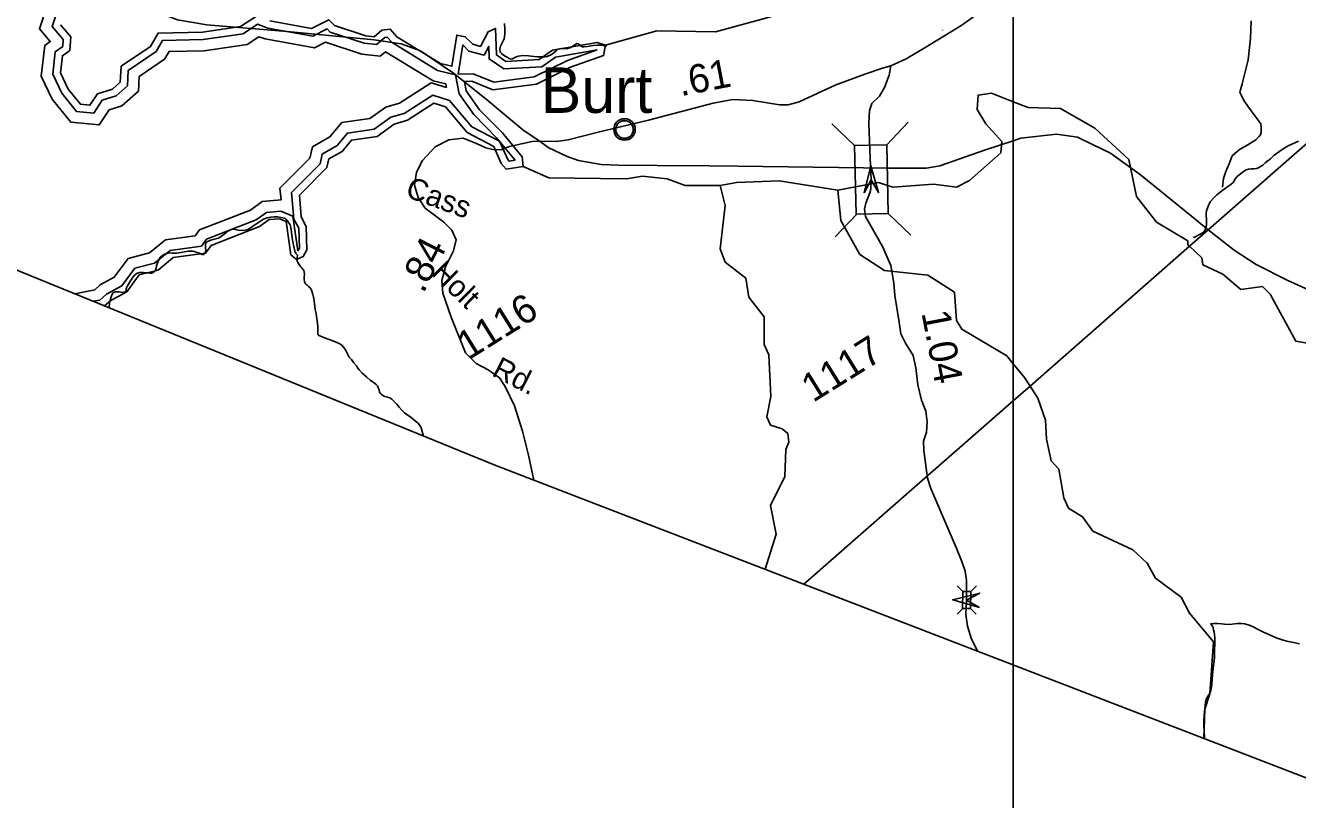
# Model space of a CAD drawing. Extents: x 2001466 to 31450019, y -30647475 to 847247.
# Drawn here: x 2021226 to 2032407, y 664413 to 671221 of the extents above; entities that cross this region are included whole.
import ezdxf

# ---------------------------------------------------------------- set-up
doc = ezdxf.new("R2010")
doc.units = 0
for name, color, linetype in [('Exist Boundary Political CountyLine', 7, 'Continuous'), ('Exist Civil Demographics Community CELL', 7, 'Continuous'), ('Exist Civil Demographics Community Label', 7, 'Continuous'), ('Exist Hydrographic Buffer Line', 7, 'Continuous'), ('Exist Hydrographic Creek Single Shore', 7, 'Continuous'), ('Exist Hydrographic Lake Shore', 7, 'Continuous'), ('Exist Hydrographic Misc Water Feature', 7, 'Continuous'), ('Exist Railroad Mainline', 7, 'Continuous'), ('Exist Road Non-System Type 51', 7, 'Continuous'), ('Exist Road Non-System Type 51 Label', 7, 'Continuous'), ('Exist Road Secondary Mileage Hundredths English Label', 7, 'Continuous'), ('Exist Road Secondary Structure Standard Bridge Attributed CELL', 7, 'Continuous'), ('Exist Road Secondary Structure Standard Bridge CELL', 7, 'Continuous'), ('Exist Road Secondary Type 41 Attributed', 7, 'Continuous'), ('Exist Road Secondary Type 51 Attributed', 7, 'Continuous'), ('Exist Road Secondary Type 51 Label', 7, 'Continuous'), ('Exist Road Secondary Type 51 Number Label', 7, 'Continuous'), ('Exist Utilities Electrical Transmission Line', 7, 'Continuous'), ('Map Preparation Inset Cut Line', 7, 'Continuous')]:
    doc.layers.add(name, color=color, linetype=linetype)

msp = doc.modelspace()

# ---------------------------------------------------------------- linework, layer by layer
at = {"layer": 'Exist Boundary Political CountyLine'}
for points in [[(2025347, 667357), (2005827, 675323), (2003948, 676045), (2001466, 677003), (2006818, 695750), (2007499, 697711)], [(2025347, 667357), (2026294, 666990), (2073693, 648709), (2076163, 647795), (2078580, 646988), (2083339, 645255), (2086621, 644118)]]:
    msp.add_lwpolyline(points, dxfattribs=at)
at = {"layer": 'Exist Civil Demographics Community CELL'}
msp.add_lwpolyline([(2026414, 670318), (2026415, 670324), (2026417, 670330), (2026420, 670337), (2026423, 670343), (2026426, 670349), (2026430, 670354), (2026434, 670358), (2026438, 670363), (2026444, 670368), (2026449, 670371), (2026454, 670374), (2026459, 670377), (2026465, 670379), (2026470, 670381), (2026475, 670382), (2026480, 670383), (2026484, 670383), (2026490, 670384), (2026495, 670383), (2026500, 670383), (2026505, 670382), (2026510, 670381), (2026515, 670380), (2026520, 670378), (2026527, 670375), (2026533, 670372), (2026538, 670368), (2026543, 670364), (2026547, 670361), (2026551, 670357), (2026555, 670352), (2026558, 670347), (2026561, 670342), (2026563, 670337), (2026565, 670332), (2026567, 670327), (2026568, 670323), (2026569, 670316), (2026570, 670312), (2026570, 670306), (2026570, 670300), (2026569, 670294), (2026568, 670289), (2026567, 670283), (2026565, 670277), (2026563, 670272), (2026559, 670266), (2026556, 670260), (2026553, 670256), (2026549, 670251), (2026543, 670246), (2026538, 670242), (2026533, 670238), (2026529, 670236), (2026522, 670233), (2026515, 670230), (2026509, 670229), (2026502, 670227), (2026498, 670227), (2026493, 670227), (2026488, 670227), (2026484, 670227), (2026478, 670228), (2026472, 670229), (2026467, 670230), (2026462, 670232), (2026458, 670234), (2026454, 670236), (2026447, 670240), (2026441, 670245), (2026436, 670249), (2026432, 670254), (2026429, 670258), (2026426, 670262), (2026422, 670269), (2026420, 670273), (2026418, 670277), (2026416, 670285), (2026414, 670292), (2026414, 670297), (2026413, 670304), (2026413, 670308), (2026414, 670315)], close=True, dxfattribs=at)
for radius in [94.3, 76.7]:
    msp.add_circle((2026492, 670306), radius, dxfattribs=at)
at = {"layer": 'Exist Hydrographic Buffer Line'}
for points in [[(2021414, 671387), (2021349, 671190), (2021444, 671079), (2021396, 671044), (2021365, 670776), (2021461, 670573), (2021624, 670371), (2021875, 670346), (2021963, 670480), (2022075, 670513), (2022219, 670644), (2022226, 670771), (2022450, 670923), (2022489, 670992), (2022797, 670998), (2023176, 671054), (2023279, 671121), (2023332, 671103), (2023766, 671024), (2023864, 671073), (2024182, 670968), (2024345, 670951), (2024391, 670990), (2024811, 670734), (2024921, 670706)], [(2021501, 671336), (2021460, 671212), (2021558, 671098), (2021554, 671037), (2021489, 670990), (2021466, 670792), (2021545, 670626), (2021675, 670465), (2021826, 670450), (2021900, 670564), (2022025, 670601), (2022123, 670690), (2022130, 670825), (2022375, 670991), (2022431, 671089), (2022789, 671097), (2023140, 671148), (2023266, 671231), (2023358, 671198), (2023752, 671127), (2023879, 671191), (2023906, 671163), (2024203, 671065), (2024313, 671053), (2024385, 671116), (2024406, 671119), (2024449, 671070), (2024849, 670825), (2025006, 670786)], [(2025030, 670792), (2025070, 671050), (2025124, 670996), (2025258, 670960), (2025298, 671036), (2025302, 670927), (2025431, 670838), (2025764, 670857), (2025884, 670942), (2026251, 671006)], [(2026251, 671006), (2025991, 670914), (2025697, 670769), (2025342, 670722), (2025162, 670796), (2025030, 670792)], [(2025006, 670786), (2025038, 670620), (2025166, 670437), (2025368, 670234), (2025531, 670035)], [(2024927, 670674), (2024793, 670716), (2024515, 670538), (2024394, 670503), (2024253, 670402), (2024006, 670367), (2023901, 670241), (2023748, 670153), (2023726, 670054), (2023463, 669789), (2023473, 669687), (2023308, 669672), (2023205, 669597), (2022756, 669423), (2022719, 669372), (2022457, 669335), (2022317, 669220), (2022129, 669172), (2022007, 669006), (2021883, 668939), (2021835, 668897), (2021660, 668862)], [(2024921, 670706), (2024927, 670674)], [(2025531, 670035), (2025477, 670027), (2025465, 670041), (2025392, 670203), (2025151, 670330), (2024954, 670562), (2024807, 670609), (2024556, 670448), (2024438, 670413), (2024291, 670308), (2024057, 670275), (2023966, 670164), (2023835, 670089), (2023816, 670005), (2023566, 669752), (2023586, 669518), (2023628, 669437), (2023634, 669263), (2023621, 669240), (2023621, 669240), (2023577, 669543), (2023470, 669588), (2023344, 669577), (2023253, 669510), (2022818, 669341), (2022773, 669280), (2022498, 669241), (2022362, 669130), (2022188, 669085), (2022073, 668930), (2021939, 668857), (2021880, 668806), (2021824, 668795)]]:
    msp.add_lwpolyline(points, dxfattribs=at)
at = {"layer": 'Exist Hydrographic Creek Single Shore'}
for points in [[(2026325, 671047), (2026775, 671173), (2027291, 671166), (2027774, 671297), (2027875, 671357), (2027916, 671406), (2028066, 671481), (2028383, 671498), (2028491, 671564), (2028616, 671831), (2028674, 671873), (2028782, 671890), (2029024, 672023), (2029340, 672299), (2029449, 672431), (2029724, 672573), (2029873, 672698), (2029909, 672708)], [(2029909, 670550), (2029716, 670624), (2029600, 670607), (2029591, 670482), (2029667, 670356), (2029808, 670199), (2029800, 670101), (2029525, 669857), (2029409, 669800), (2029208, 669824), (2028850, 669799), (2028725, 669841), (2028367, 669772)], [(2031457, 669279), (2031442, 669293), (2031442, 669326), (2031167, 669492), (2030992, 669716), (2030925, 670042), (2030625, 670317), (2030325, 670490), (2030041, 670499), (2029909, 670550)], [(2027334, 669813), (2027026, 669813), (2026867, 669872), (2026651, 669896), (2026509, 669872), (2025826, 669880), (2025601, 669979)], [(2028367, 669772), (2027850, 669855), (2027475, 669840), (2027334, 669813)], [(2034758, 668061), (2034674, 668076), (2034592, 668160), (2034482, 668368), (2034391, 668452), (2034233, 668459), (2034116, 668376), (2034050, 668285), (2033992, 668250), (2033799, 668277), (2033717, 668236), (2033425, 668301), (2033075, 668325), (2032392, 668444), (2032167, 668858), (2032100, 668925), (2031908, 668900), (2031750, 669034), (2031575, 669117), (2031567, 669176), (2031457, 669279)]]:
    msp.add_lwpolyline(points, dxfattribs=at)
at = {"layer": 'Exist Hydrographic Lake Shore'}
for points in [[(2021534, 671227), (2021626, 671120), (2021617, 671002), (2021551, 670954), (2021534, 670804), (2021601, 670661), (2021709, 670528), (2021793, 670519), (2021859, 670620), (2021992, 670660), (2022059, 670721), (2022067, 670862), (2022326, 671037), (2022392, 671154), (2022784, 671162), (2023117, 671211), (2023258, 671303)], [(2023375, 671262), (2023742, 671195), (2023892, 671271), (2023942, 671221), (2024217, 671130), (2024292, 671122), (2024358, 671179), (2024433, 671188), (2024492, 671121), (2024875, 670887), (2024975, 670862), (2025017, 671136), (2025092, 671122), (2025158, 671055), (2025225, 671037), (2025292, 671164), (2025358, 671195), (2025367, 670962), (2025450, 670904), (2025742, 670921), (2025858, 671004), (2026250, 671072), (2026325, 671047)], [(2026325, 671047), (2026308, 670956), (2026017, 670854), (2025717, 670705), (2025334, 670654), (2025150, 670730), (2025084, 670728), (2025100, 670646), (2025217, 670479), (2025417, 670278), (2025592, 670065), (2025601, 669979)], [(2025601, 669979), (2025451, 669956), (2025409, 670006), (2025342, 670155), (2025109, 670278), (2024917, 670505), (2024817, 670537), (2024584, 670387), (2024467, 670354), (2024317, 670245), (2024092, 670213), (2024009, 670113), (2023893, 670047), (2023876, 669972), (2023634, 669727), (2023651, 669537), (2023693, 669454), (2023701, 669247), (2023668, 669189), (2023610, 669164), (2023560, 669204), (2023518, 669497), (2023460, 669521), (2023368, 669513), (2023285, 669452), (2022860, 669287), (2022810, 669219), (2022526, 669179), (2022393, 669070), (2022227, 669028), (2022118, 668879), (2021977, 668803), (2021921, 668755)]]:
    msp.add_lwpolyline(points, dxfattribs=at)
at = {"layer": 'Exist Hydrographic Misc Water Feature'}
for points in [[(2025437, 671239), (2025439, 671187), (2025439, 671145), (2025433, 671102), (2025423, 671081), (2025413, 671061), (2025403, 671038), (2025397, 671013), (2025399, 670992), (2025403, 670982), (2025415, 670971), (2025437, 670955), (2025461, 670941), (2025479, 670931), (2025493, 670925), (2025507, 670927), (2025533, 670941), (2025559, 670951), (2025597, 670957), (2025647, 670955), (2025699, 670947), (2025723, 670945), (2025765, 670946), (2025793, 670946), (2025813, 670949), (2025825, 670953), (2025841, 670960), (2025871, 670980), (2025893, 671000), (2025907, 671012), (2025921, 671015), (2025939, 671018), (2025967, 671018), (2025991, 671017), (2026019, 671027), (2026039, 671038), (2026053, 671048), (2026065, 671056), (2026075, 671061), (2026091, 671055), (2026107, 671042), (2026123, 671034), (2026135, 671032), (2026167, 671036), (2026215, 671044), (2026249, 671048), (2026285, 671048), (2026307, 671046), (2026329, 671040), (2026334, 671035)], [(2032416, 670202), (2032378, 670186), (2032330, 670164), (2032290, 670142), (2032252, 670116), (2032203, 670080), (2032169, 670049), (2032127, 670016), (2032101, 669992), (2032077, 669977), (2032063, 669970), (2032047, 669963), (2032025, 669961), (2031999, 669959), (2031975, 669956), (2031957, 669950), (2031933, 669937), (2031905, 669917), (2031877, 669893), (2031859, 669873), (2031841, 669841), (2031821, 669821), (2031795, 669805), (2031763, 669781), (2031727, 669755), (2031699, 669731), (2031671, 669705), (2031641, 669673), (2031628, 669647), (2031616, 669614), (2031607, 669592), (2031604, 669570), (2031604, 669551), (2031608, 669517), (2031608, 669503), (2031608, 669487), (2031608, 669467), (2031602, 669439), (2031590, 669411), (2031582, 669403)], [(2027727, 666438), (2027826, 666748), (2027776, 666999), (2027902, 667255), (2027910, 667491), (2027935, 667557), (2027927, 667632), (2027877, 667673), (2027776, 667707), (2027743, 667780), (2027777, 667957), (2027760, 668325), (2027718, 668414), (2027718, 668657), (2027584, 668830), (2027559, 668998), (2027376, 669140), (2027334, 669255), (2027376, 669638), (2027334, 669813)], [(2029909, 668245), (2029851, 668315), (2029458, 668549), (2029409, 668626), (2029392, 668875), (2029159, 669025), (2028776, 669065), (2028559, 669207), (2028392, 669506), (2028367, 669772)], [(2023619, 669201), (2023615, 669204), (2023604, 669214), (2023594, 669236), (2023586, 669278), (2023578, 669318), (2023570, 669354), (2023564, 669404), (2023558, 669443), (2023552, 669466), (2023532, 669496), (2023518, 669513), (2023508, 669522), (2023500, 669526), (2023474, 669531), (2023442, 669538), (2023412, 669539), (2023383, 669536), (2023350, 669529), (2023318, 669516), (2023284, 669495), (2023252, 669473), (2023224, 669455), (2023202, 669439), (2023180, 669427), (2023157, 669420), (2023130, 669417), (2023100, 669421), (2023056, 669429), (2023030, 669423), (2023016, 669417), (2022996, 669406), (2022972, 669385), (2022950, 669369), (2022930, 669354), (2022912, 669347), (2022888, 669342), (2022864, 669336), (2022842, 669328), (2022826, 669321), (2022814, 669312), (2022808, 669300), (2022808, 669281), (2022810, 669264), (2022811, 669244), (2022808, 669232), (2022805, 669218), (2022800, 669212), (2022795, 669208), (2022787, 669206), (2022779, 669208), (2022755, 669219), (2022726, 669228), (2022710, 669233), (2022696, 669236), (2022678, 669237), (2022659, 669236), (2022622, 669230), (2022595, 669224), (2022574, 669220), (2022553, 669218), (2022516, 669218), (2022497, 669220), (2022469, 669215), (2022452, 669210), (2022433, 669200), (2022410, 669181), (2022395, 669155), (2022383, 669125), (2022379, 669106), (2022375, 669085), (2022369, 669070), (2022361, 669059), (2022357, 669055), (2022345, 669047), (2022337, 669043), (2022319, 669041), (2022291, 669045), (2022265, 669047), (2022249, 669049), (2022233, 669047), (2022213, 669043), (2022207, 669041), (2022185, 669025), (2022165, 668999), (2022141, 668961), (2022123, 668930), (2022115, 668913), (2022113, 668905), (2022111, 668893), (2022109, 668886), (2022105, 668882), (2022103, 668879), (2022095, 668875), (2022085, 668873), (2022065, 668875), (2022051, 668877), (2022035, 668879), (2022017, 668877), (2022001, 668871)], [(2031582, 669403), (2031564, 669392), (2031534, 669377), (2031524, 669371), (2031510, 669362), (2031498, 669358), (2031489, 669355)], [(2023619, 669201), (2023614, 669176), (2023614, 669168), (2023616, 669149), (2023621, 669135), (2023632, 669120), (2023644, 669101), (2023652, 669091), (2023662, 669081), (2023668, 669074), (2023672, 669065), (2023677, 669051), (2023678, 669033), (2023676, 669004), (2023676, 668986), (2023678, 668968), (2023682, 668959), (2023692, 668945), (2023700, 668939), (2023714, 668926), (2023726, 668916), (2023734, 668906), (2023742, 668893), (2023746, 668876), (2023752, 668855), (2023758, 668832), (2023760, 668822), (2023766, 668776), (2023774, 668724), (2023781, 668688), (2023785, 668660), (2023791, 668622), (2023793, 668602), (2023797, 668570), (2023797, 668544), (2023795, 668528), (2023797, 668510), (2023801, 668498), (2023805, 668494), (2023813, 668490), (2023863, 668472), (2023929, 668448), (2023963, 668432), (2023991, 668420), (2024009, 668406), (2024023, 668391), (2024033, 668376), (2024043, 668361), (2024055, 668340), (2024063, 668320), (2024069, 668308), (2024091, 668283), (2024111, 668258), (2024135, 668228), (2024149, 668208), (2024161, 668193), (2024185, 668164), (2024224, 668131), (2024259, 668099), (2024282, 668084), (2024306, 668065), (2024318, 668055), (2024322, 668051), (2024328, 668035), (2024334, 668015), (2024338, 667997), (2024346, 667983), (2024352, 667977), (2024368, 667967), (2024384, 667959), (2024408, 667953), (2024428, 667945), (2024448, 667933), (2024468, 667915), (2024492, 667889), (2024510, 667865), (2024537, 667834), (2024558, 667813), (2024578, 667799), (2024618, 667772), (2024656, 667741), (2024678, 667723), (2024692, 667704), (2024704, 667681), (2024714, 667651), (2024721, 667619), (2024723, 667612)], [(2022001, 668871), (2021989, 668859), (2021979, 668833), (2021971, 668803), (2021965, 668779), (2021961, 668739)], [(2021870, 668776), (2021849, 668785), (2021832, 668791)], [(2030057, 668050), (2030008, 668125), (2029909, 668245)], [(2031583, 664950), (2031593, 665208), (2031636, 665342), (2031669, 665801), (2031459, 666051), (2031385, 666194), (2031159, 666359), (2031085, 666492), (2030959, 666609), (2030609, 666774), (2030518, 666900), (2030393, 666975), (2030352, 667068), (2030309, 667318), (2030243, 667392), (2030201, 667583), (2030193, 667750), (2030126, 667942), (2030057, 668050)], [(2031642, 665960), (2031648, 665953), (2031660, 665937), (2031666, 665926), (2031670, 665903), (2031674, 665884), (2031678, 665865), (2031680, 665836), (2031680, 665783), (2031678, 665728), (2031676, 665661), (2031670, 665593), (2031661, 665510), (2031655, 665428), (2031649, 665388), (2031639, 665354), (2031627, 665333), (2031611, 665307), (2031599, 665273), (2031595, 665237), (2031589, 665191), (2031586, 665150), (2031585, 665108), (2031585, 665068), (2031587, 665008), (2031589, 664958), (2031589, 664948)], [(2031642, 665960), (2031672, 665962), (2031708, 665962), (2031739, 665959), (2031766, 665956), (2031802, 665954), (2031834, 665957), (2031878, 665961), (2031914, 665962), (2031944, 665958), (2031990, 665944), (2032022, 665928), (2032054, 665912), (2032108, 665886), (2032150, 665867), (2032220, 665836), (2032282, 665815), (2032326, 665802), (2032376, 665793), (2032426, 665783)]]:
    msp.add_lwpolyline(points, dxfattribs=at)
at = {"layer": 'Exist Railroad Mainline'}
for points in [[(2025749, 670199), (2025598, 670303), (2025275, 670573), (2024990, 670800), (2024698, 670998), (2024529, 671058), (2024290, 671093), (2023528, 671168), (2022821, 671226), (2022563, 671271), (2022380, 671341), (2022193, 671430), (2021989, 671566), (2021598, 671853), (2021299, 672086), (2020843, 672430)], [(2028592, 669969), (2027487, 669982), (2027239, 669986), (2026779, 669989), (2026435, 669993), (2026287, 669997), (2026087, 670033), (2025987, 670068), (2025822, 670148), (2025749, 670199)], [(2032641, 668835), (2032321, 668977), (2032045, 669120), (2031850, 669244), (2031623, 669424), (2031474, 669543), (2031026, 669908), (2030762, 670099), (2030605, 670175), (2030474, 670237), (2030290, 670265), (2029976, 670229), (2029909, 670207), (2029665, 670128), (2029263, 669987), (2029147, 669967), (2028811, 669967), (2028592, 669969)]]:
    msp.add_lwpolyline(points, dxfattribs=at)
at = {"layer": 'Exist Road Non-System Type 51'}
msp.add_lwpolyline([(2032001, 671261), (2031995, 671109), (2031993, 671109), (2031973, 670919), (2031920, 670708), (2031905, 670654), (2031907, 670658), (2031901, 670634), (2031911, 670610), (2031936, 670560), (2032001, 670469), (2032070, 670376), (2032068, 670378), (2032084, 670356), (2032089, 670318), (2032089, 670278), (2032078, 670252), (2032070, 670246), (2032042, 670216), (2031969, 670171), (2031897, 670130), (2031834, 670073), (2031805, 670005), (2031777, 669936), (2031758, 669876), (2031747, 669798)], dxfattribs=at)
at = {"layer": 'Exist Road Non-System Type 51 Label'}
msp.add_line((2029287, 671183), (2029288, 671180), dxfattribs=at)
at = {"layer": 'Exist Road Secondary Structure Standard Bridge Attributed CELL'}
for points in [[(2028598, 669748), (2028656, 669985), (2028725, 669751), (2028659, 669863)], [(2029611, 666103), (2029377, 666170), (2029614, 666229), (2029499, 666168)]]:
    msp.add_lwpolyline(points, close=True, dxfattribs=at)
at = {"layer": 'Exist Road Secondary Structure Standard Bridge CELL'}
for p, q in [((2028314, 670356), (2028514, 670165)), ((2028986, 670371), (2028796, 670172)), ((2028533, 669561), (2028342, 669361)), ((2028809, 669567), (2029008, 669377)), ((2029417, 666294), (2029465, 666244)), ((2029585, 666292), (2029536, 666244)), ((2029465, 666093), (2029415, 666045)), ((2029534, 666093), (2029582, 666043))]:
    msp.add_line(p, q, dxfattribs=at)
for points in [[(2028796, 670172), (2028810, 669567), (2028528, 669561), (2028514, 670165)], [(2029536, 666244), (2029534, 666093), (2029463, 666093), (2029465, 666244)]]:
    msp.add_lwpolyline(points, close=True, dxfattribs=at)
at = {"layer": 'Exist Road Secondary Type 41 Attributed'}
for points in [[(2028833, 670865), (2028817, 670784), (2028777, 670676), (2028733, 670600), (2028665, 670535), (2028644, 670474), (2028638, 670360), (2028651, 670053), (2028659, 669863)], [(2025750, 670203), (2025681, 670200), (2025586, 670180), (2025480, 670157), (2025405, 670126), (2025335, 670129), (2025272, 670145), (2025191, 670183), (2025075, 670229), (2024949, 670214), (2024828, 670154), (2024715, 670032), (2024663, 669932), (2024647, 669815), (2024677, 669709), (2024741, 669615), (2024903, 669490), (2024975, 669420), (2025011, 669337), (2024990, 669240), (2024919, 669098), (2024886, 668979), (2024894, 668867), (2024969, 668654), (2025095, 668342), (2025187, 668249), (2025292, 668191), (2025392, 668122), (2025443, 668046), (2025526, 667875), (2025596, 667652), (2025647, 667441), (2025696, 667222)], [(2028659, 669863), (2028656, 669782), (2028648, 669748), (2028612, 669659), (2028601, 669605), (2028610, 669540), (2028760, 669278), (2028832, 669111), (2028858, 668953), (2028868, 668847), (2028905, 668612), (2028920, 668509), (2028962, 668426), (2029030, 668319), (2029051, 668209), (2029069, 668059), (2029102, 667926), (2029140, 667829), (2029151, 667734), (2029145, 667645), (2029121, 667565), (2029122, 667482), (2029155, 667239), (2029184, 667148), (2029307, 666860), (2029406, 666630), (2029458, 666508), (2029485, 666423), (2029498, 666339), (2029499, 666263), (2029499, 666168)], [(2029499, 666168), (2029493, 666042), (2029506, 665939), (2029541, 665825), (2029597, 665716)]]:
    msp.add_lwpolyline(points, dxfattribs=at)
at = {"layer": 'Exist Road Secondary Type 51 Attributed'}
for points in [[(2032450, 671906), (2031701, 671931), (2031102, 671959), (2030981, 671953), (2030861, 671917), (2030786, 671870), (2030638, 671722), (2030545, 671667), (2029891, 671473), (2029735, 671414), (2029613, 671334), (2029457, 671224), (2029140, 671029), (2028967, 670928), (2028833, 670865)], [(2028833, 670865), (2028759, 670845), (2028603, 670791), (2028343, 670695), (2028026, 670550), (2027931, 670524), (2027855, 670522), (2027620, 670562), (2027445, 670571), (2027270, 670537), (2026703, 670389), (2026260, 670281), (2025996, 670216), (2025894, 670199), (2025750, 670203)]]:
    msp.add_lwpolyline(points, dxfattribs=at)
at = {"layer": 'Exist Utilities Electrical Transmission Line'}
for p, q in [((2033639, 671193), (2031623, 669424)), ((2031623, 669424), (2031457, 669279)), ((2031457, 669279), (2030057, 668050)), ((2030057, 668050), (2029909, 667920)), ((2029909, 667920), (2029112, 667221)), ((2029112, 667221), (2028069, 666306))]:
    msp.add_line(p, q, dxfattribs=at)
at = {"layer": 'Map Preparation Inset Cut Line'}
for p, q in [((2029909, 670550), (2029909, 671498)), ((2029909, 670207), (2029909, 670550)), ((2029909, 668245), (2029909, 670207)), ((2029909, 667920), (2029909, 668245)), ((2029909, 665546), (2029909, 667920))]:
    msp.add_line(p, q, dxfattribs=at)
msp.add_lwpolyline([(2049181, 658174), (2029909, 658174), (2029909, 665546)], dxfattribs=at)

# ---------------------------------------------------------------- texts
at = {"layer": 'Exist Civil Demographics Community Label'}
msp.add_text('Burt', height=400, dxfattribs=at).set_placement((2025755, 670452))
at = {"layer": 'Exist Road Secondary Mileage Hundredths English Label'}
for s, rotation, p in [('.61', 10.9184, (2026986, 670598)), ('.84', 63.1099, (2024723, 668857)), ('1.04', 280.8782, (2029101, 668694))]:
    msp.add_text(s, height=250, rotation=rotation, dxfattribs=at).set_placement(p)
at = {"layer": 'Exist Road Secondary Type 51 Label'}
for s, rotation, p in [('Cass', 340.0338, (2024556, 669718)), ('Holt', 315.6338, (2024784, 669034)), ('Rd.', 332.8027, (2025316, 668145))]:
    msp.add_text(s, height=190, rotation=rotation, dxfattribs=at).set_placement(p)
at = {"layer": 'Exist Road Secondary Type 51 Number Label'}
for s, p in [('1116', (2025120, 668274)), ('1117', (2028149, 667901))]:
    msp.add_text(s, height=250, rotation=31.918, dxfattribs=at).set_placement(p)

doc.saveas('drawing.dxf')
